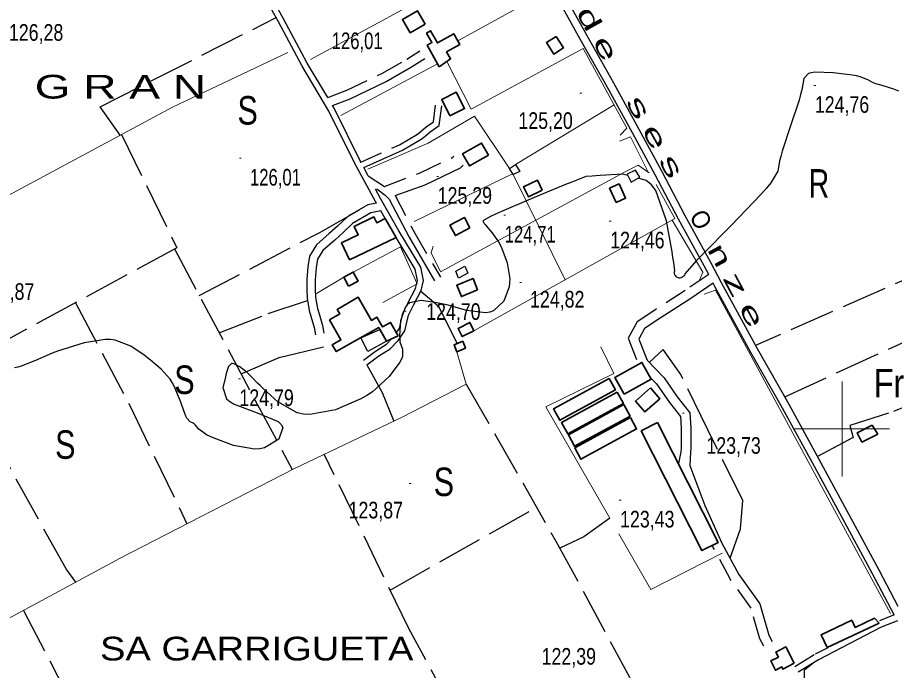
# Model space of a CAD drawing. Extents: x 483855 to 488461, y 4388206 to 4391419.
# Drawn here: x 485066.1 to 485527.5, y 4389372.8 to 4389716.6 of the extents above; entities that cross this region are included whole.
import ezdxf
from ezdxf.enums import TextEntityAlignment as Align

# ---------------------------------------------------------------- set-up
doc = ezdxf.new("R2010")
doc.units = 0
doc.header["$LTSCALE"] = 4
doc.linetypes.add('LONG_DASHED', pattern=[7.5, 6, -1.5])
doc.linetypes.add('MEDIUM_DASHED', pattern=[4.5, 3, -1.5])
for name, color, linetype, lineweight in [('1', 7, 'Continuous', 13), ('21', 7, 'Continuous', 25), ('25', 7, 'LONG_DASHED', 25), ('38', 7, 'Continuous', 25), ('47', 7, 'Continuous', 35), ('51', 7, 'Continuous', 13), ('7', 7, 'Continuous', 13), ('8', 7, 'Continuous', 25)]:
    doc.layers.add(name, color=color, linetype=linetype, lineweight=lineweight)
doc.layers.add('31', color=7, linetype='Continuous')
doc.layers.add('5', color=7, linetype='Continuous')

msp = doc.modelspace()

# ---------------------------------------------------------------- linework, layer by layer
at = {"layer": '1'}
for p, q in [((485500, 4389525), (485500, 4389475)), ((485475, 4389500), (485525, 4389500))]:
    msp.add_line(p, q, dxfattribs=at)
at = {"layer": '21'}
for points in [[(485326.82, 4389633.87), (485324.87, 4389637.16), (485328.16, 4389639.12), (485330.35, 4389635.45)], [(485388.94, 4389629.99), (485393.59, 4389632.47), (485391.18, 4389636.22), (485386.83, 4389634.11)], [(485302.98, 4389581.92), (485298.18, 4389579.43), (485296.75, 4389583.11), (485301.47, 4389585.74)], [(485246.72, 4389548.01), (485256.78, 4389552.32), (485260.17, 4389546.28), (485250.46, 4389540.72)]]:
    msp.add_lwpolyline(points, close=True, dxfattribs=at)
at = {"layer": '25'}
for p, q in [((485148.61, 4389594.72), (485210.61, 4389478.66)), ((485262.18, 4389415.19), (485339.18, 4389458.8))]:
    msp.add_line(p, q, dxfattribs=at)
for points in [[(485120.02, 4389654.6), (485109.6, 4389669.59), (485202.13, 4389716.57)], [(485120.83, 4389655.04), (485149.85, 4389595.39), (484950.04, 4389486.85)], [(485161.69, 4389570.24), (485225.15, 4389603.47), (485247.66, 4389616.37)], [(485590.54, 4389572.46), (485577.35, 4389598.12), (485454.46, 4389543.91)], [(485278.31, 4389572.52), (485287.48, 4389564.86), (485297.4, 4389544.97)], [(485469.83, 4389516.92), (485593.07, 4389573.62), (485608.64, 4389546.34), (485583.69, 4389532.72)], [(485172.22, 4389550.53), (485197.99, 4389560.74), (485218.68, 4389567.67)], [(485096.56, 4389566.45), (485124.93, 4389512.61), (485155.2, 4389450.09)], [(485183.69, 4389529.06), (485203.66, 4389537.65), (485231.72, 4389544.29)], [(485441.04, 4389431.95), (485446.55, 4389447.43), (485447.73, 4389462.36), (485429.36, 4389499.46), (485415.06, 4389528.69), (485405.89, 4389541.8), (485398.5, 4389535)], [(485096.79, 4389419.39), (485091.62, 4389426.29), (485035.72, 4389527.02), (485033.06, 4389531.95)], [(485249.95, 4389533.67), (485258, 4389519.13), (485264.08, 4389504.07)], [(485302.1, 4389523.63), (485349.42, 4389440.89), (485404.65, 4389338.81)], [(485549.32, 4389518.11), (485524.47, 4389508.24), (485504.07, 4389501.83), (485505.73, 4389495.53), (485487.09, 4389485.47)], [(485323.65, 4389299.28), (485272, 4389394.93), (485227.49, 4389486.7)], [(485377.75, 4389453.02), (485364.04, 4389443.17), (485351.45, 4389437.15)], [(485069.15, 4389404.46), (485117.24, 4389312.31), (485159.64, 4389218.08)], [(485404.65, 4389338.81), (485434.63, 4389353.26), (485444.25, 4389339.03), (485462.92, 4389348.66), (485480.07, 4389360.62), (485480.13, 4389373.22), (485484.8, 4389376.81)]]:
    msp.add_lwpolyline(points, dxfattribs=at)
at = {"layer": '38', "linetype": 'MEDIUM_DASHED'}
for p, q in [((485246.33, 4389640.38), (485246.77, 4389640.58)), ((485250.56, 4389633.31), (485259.09, 4389627.69)), ((485527.47, 4389402.04), (485519.67, 4389398.91))]:
    msp.add_line(p, q, dxfattribs=at)
at = {"layer": '38'}
for p, q in [((485250.56, 4389633.31), (485248.25, 4389637.59)), ((485259.47, 4389610.73), (485257.18, 4389614.74))]:
    msp.add_line(p, q, dxfattribs=at)
for points in [[(485429.79, 4389581.28), (485427.43, 4389585.8), (485413.89, 4389610.38), (485401.7, 4389633.77), (485389.66, 4389655.79), (485376.42, 4389680.08), (485362.12, 4389705.26), (485347.75, 4389731.34), (485335.56, 4389753.67), (485315.85, 4389788.22), (485299.22, 4389819.41), (485290.05, 4389836.4), (485286.38, 4389840.65), (485284.7, 4389842.43)], [(485529.57, 4389406.57), (485519.5, 4389425.57), (485502.41, 4389457.13), (485487.89, 4389483.98), (485472.14, 4389512.86), (485455.44, 4389542.09), (485436.59, 4389576.88), (485430.94, 4389587.68), (485417.4, 4389612.26), (485405.21, 4389635.64), (485393.16, 4389657.7), (485379.9, 4389682.02), (485365.6, 4389707.21), (485351.24, 4389733.26), (485339.04, 4389755.61), (485319.34, 4389790.15), (485302.73, 4389821.29), (485293.35, 4389838.67), (485289.85, 4389843.9)], [(485254.9, 4389618.77), (485254.35, 4389619.7), (485243.54, 4389639.72), (485229.87, 4389667.33), (485215.83, 4389690.96), (485203.32, 4389714.39), (485190.06, 4389738.4), (485177.2, 4389763.57), (485162.45, 4389789.73), (485154.61, 4389805.13), (485150.82, 4389812.25), (485147.31, 4389818.24), (485145.74, 4389821.21)], [(485229.28, 4389674.44), (485218.56, 4389692.5), (485206.07, 4389715.88), (485192.82, 4389739.87), (485179.96, 4389765.05), (485165.21, 4389791.21), (485157.38, 4389806.57), (485153.55, 4389813.77), (485150.31, 4389819.31), (485148.04, 4389821.54)], [(485231.77, 4389670.26), (485241.17, 4389673.86), (485260.05, 4389682.89), (485273.39, 4389690.56), (485280.36, 4389695.08)], [(485246.64, 4389640.52), (485232.62, 4389668.82), (485231.77, 4389670.26)], [(485248.25, 4389637.59), (485268.67, 4389646.67), (485278.41, 4389652.46), (485280.58, 4389654.19), (485283.2, 4389656.45), (485288, 4389659.76), (485289.33, 4389670.11)], [(485264.7, 4389622.94), (485280.62, 4389628.54), (485299.14, 4389637.42), (485300.56, 4389638.92)], [(485249.95, 4389533.67), (485256.17, 4389538.41), (485262.16, 4389542.24), (485266.35, 4389546.53), (485269.95, 4389551.63), (485271.73, 4389559.89), (485274.57, 4389565.44), (485278.46, 4389572.8), (485279.73, 4389578.13), (485278.22, 4389585.18), (485266.71, 4389604.36), (485257.08, 4389621.22), (485254.4, 4389626.18)], [(485255.17, 4389626.48), (485259.59, 4389623.05), (485261.68, 4389620.89), (485272.07, 4389600.89), (485282.37, 4389583.43), (485285.53, 4389578.03)], [(485257.18, 4389614.74), (485252, 4389613.71), (485242.39, 4389608.12), (485237.55, 4389603.5), (485233.07, 4389599.45), (485226.79, 4389593.98), (485223.98, 4389589.43), (485223.29, 4389584.87), (485222.69, 4389578.44), (485222.7, 4389573.51), (485222.94, 4389569.34), (485223.93, 4389563.42), (485224.77, 4389560.54), (485226.5, 4389554.42), (485227.25, 4389550.39)], [(485265.38, 4389550.57), (485267.03, 4389552.91), (485268.76, 4389560.95), (485271.79, 4389566.88), (485275.51, 4389573.91), (485276.52, 4389578.17), (485275.27, 4389584.02), (485265.24, 4389600.73)], [(485432.07, 4389576.81), (485420.3, 4389568.71), (485404.27, 4389558.33), (485396.02, 4389552.83), (485392.94, 4389547.33), (485397.39, 4389536.14), (485406.33, 4389526.93), (485413.18, 4389516.97), (485419.87, 4389508.51), (485420.33, 4389500.49), (485420.35, 4389489.92), (485420.2, 4389487.67), (485419.91, 4389480.75), (485427.67, 4389459.76), (485436.78, 4389439.82), (485445.66, 4389423.4), (485456.71, 4389407.83), (485461.46, 4389391.41), (485463.27, 4389388.02)], [(485527.47, 4389402.04), (485515.99, 4389423.69), (485498.91, 4389455.23), (485484.39, 4389482.07), (485468.66, 4389510.92), (485451.96, 4389540.15), (485433.07, 4389575.01), (485432.07, 4389576.81)], [(485248.05, 4389536.16), (485254.38, 4389540.98), (485260.17, 4389544.68), (485262.77, 4389547.35)], [(485529.14, 4389398.98), (485520.63, 4389395.56), (485487.6, 4389378.49), (485476.81, 4389372.02)]]:
    msp.add_lwpolyline(points, dxfattribs=at)
at = {"layer": '38', "linetype": 'MEDIUM_DASHED'}
for points in [[(485229.28, 4389674.44), (485239.27, 4389678.28), (485257.81, 4389687.14), (485270.89, 4389694.66), (485277.75, 4389699.11)], [(485246.64, 4389640.52), (485267.14, 4389649.63), (485276.51, 4389655.2), (485278.46, 4389656.75), (485281.16, 4389659.09), (485284.89, 4389661.66), (485286.03, 4389670.53)], [(485259.09, 4389627.69), (485278.01, 4389634.84), (485295.06, 4389643.01), (485295.62, 4389643.6)], [(485264.7, 4389622.94), (485275.24, 4389602.65), (485285.49, 4389585.27), (485288.66, 4389579.86)], [(485254.9, 4389618.77), (485250.44, 4389617.98), (485239.68, 4389611.73), (485234.5, 4389606.78), (485230.1, 4389602.8), (485223.33, 4389596.91), (485219.69, 4389591), (485218.84, 4389585.41), (485218.22, 4389578.64), (485218.23, 4389573.38), (485218.48, 4389568.84), (485219.56, 4389562.42), (485220.46, 4389559.3), (485222.14, 4389553.39), (485222.85, 4389549.57)], [(485429.79, 4389581.28), (485417.43, 4389572.92), (485401.48, 4389562.59), (485392.17, 4389556.39), (485387.32, 4389547.7), (485392.67, 4389534.23)], [(485399.77, 4389526.39), (485402.38, 4389523.69), (485409.08, 4389513.95), (485414.87, 4389506.61), (485415.23, 4389500.34), (485415.25, 4389490.09), (485415.11, 4389487.95), (485413.82, 4389481.73)], [(485458.78, 4389385.62), (485456.72, 4389389.48), (485452.06, 4389405.58), (485441.33, 4389420.71), (485432.22, 4389437.54), (485431.7, 4389438.7)], [(485475.03, 4389374.99), (485485.91, 4389381.51), (485492.59, 4389384.97)]]:
    msp.add_lwpolyline(points, dxfattribs=at)
at = {"layer": '47'}
for points in [[(485280.56, 4389713), (485272.6, 4389708.54), (485268.63, 4389715.61), (485276.59, 4389720.07)], [(485287.95, 4389690.66), (485281.63, 4389702.05), (485284.12, 4389703.43), (485281.35, 4389708.42), (485283.46, 4389709.6), (485287.02, 4389703.21), (485295.61, 4389708.01), (485298.79, 4389702.31), (485291.87, 4389698.45), (485293.91, 4389694.77)], [(485349.51, 4389706.59), (485353.32, 4389700.58), (485348.25, 4389697.36), (485344.44, 4389703.37)], [(485293.62, 4389664.79), (485289.31, 4389673.44), (485296.97, 4389677.25), (485301.28, 4389668.6)], [(485313.9, 4389644.05), (485303.86, 4389638.42), (485300.25, 4389644.85), (485310.29, 4389650.48)], [(485342.21, 4389625.71), (485334.95, 4389622.19), (485332.38, 4389627.5), (485339.64, 4389631.02)], [(485381.01, 4389619.25), (485377.61, 4389626.72), (485382.64, 4389629.01), (485386.04, 4389621.54)], [(485265.29, 4389600.76), (485240.78, 4389589.02), (485236.52, 4389597.88), (485245.4, 4389602.17), (485243.24, 4389606.61), (485253.58, 4389611.65), (485255.09, 4389608.55), (485259.57, 4389610.74)], [(485304.14, 4389605.85), (485296.45, 4389601.79), (485293.56, 4389607.26), (485301.25, 4389611.32)], [(485240.28, 4389575.21), (485245.24, 4389577.81), (485242.74, 4389582.57), (485237.78, 4389579.97)], [(485308.17, 4389573.22), (485299.63, 4389569.71), (485297.21, 4389575.61), (485305.75, 4389579.12)], [(485266.43, 4389548.93), (485262.29, 4389556.05), (485258.19, 4389553.67), (485255.22, 4389558.77), (485252.37, 4389557.13), (485245.34, 4389569.32), (485234.27, 4389562.95), (485235.66, 4389560.52), (485230.24, 4389557.42), (485236.27, 4389546.87), (485231.72, 4389544.29), (485233.75, 4389540.69), (485256.19, 4389553.36), (485260.17, 4389546.28)], [(485306.25, 4389551.69), (485300.11, 4389548.6), (485297.92, 4389552.95), (485304.06, 4389556.04)], [(485297.27, 4389540.65), (485301.8, 4389542.44), (485300.34, 4389546.13), (485295.81, 4389544.34)], [(485385.3, 4389518.21), (485399.58, 4389526.13), (485394.65, 4389535.03), (485380.37, 4389527.11)], [(485377.41, 4389526.53), (485348.14, 4389510.58), (485351.41, 4389504.58), (485380.68, 4389520.53)], [(485399.17, 4389521.54), (485404.13, 4389515.86), (485396.19, 4389508.93), (485391.23, 4389514.61)], [(485381.66, 4389519.31), (485352.39, 4389503.36), (485355.66, 4389497.36), (485384.93, 4389513.31)], [(485385.19, 4389512.79), (485355.92, 4389496.84), (485359.19, 4389490.84), (485388.46, 4389506.79)], [(485388.58, 4389505.97), (485359.31, 4389490.02), (485362.58, 4389484.02), (485391.85, 4389499.97)], [(485402.88, 4389503.32), (485434.83, 4389440.27), (485426.24, 4389435.92), (485394.29, 4389498.97)], [(485518.78, 4389497.28), (485510.46, 4389493.06), (485507.97, 4389497.96), (485515.8, 4389501.94)], [(485519.55, 4389397.74), (485492.11, 4389384.86), (485488.91, 4389391.66), (485505.04, 4389399.25), (485506.79, 4389395.51), (485517.08, 4389400.34)], [(485474.72, 4389376.66), (485470.36, 4389385.2), (485465.13, 4389382.53), (485466.46, 4389379.91), (485462.4, 4389377.87), (485464.86, 4389372.95), (485468.25, 4389374.66), (485468.84, 4389373.47)]]:
    msp.add_lwpolyline(points, close=True, dxfattribs=at)
at = {"layer": '51'}
for p, q in [((485297.68, 4389704.31), (485345.72, 4389730.81)), ((485274.58, 4389724), (485220.2, 4389694.53)), ((485287.07, 4389692.26), (485236.15, 4389664.92)), ((485328.16, 4389639.12), (485380.04, 4389670.58)), ((485274.73, 4389609.18), (485326.55, 4389634.34)), ((485354.29, 4389578.52), (485326.82, 4389633.87)), ((485223.41, 4389571.28), (485237.78, 4389579.97)), ((485302.1, 4389523.63), (485297.27, 4389540.65))]:
    msp.add_line(p, q, dxfattribs=at)
for points in [[(485208.27, 4389698.11), (485147.63, 4389669.43), (484929.68, 4389552.35)], [(485383.12, 4389654.59), (485386.79, 4389658.27), (485363.7, 4389700.31), (485304.71, 4389668.26), (485291.97, 4389693.44)], [(485250.38, 4389636.67), (485282.24, 4389650.37), (485306.59, 4389664.66), (485324.87, 4389637.16)], [(485397.78, 4389635.48), (485388.6, 4389653.77), (485382.9, 4389651.51)], [(485284.8, 4389596.29), (485283.76, 4389592.69), (485288.65, 4389582.72), (485385.41, 4389635.24), (485392.6, 4389638.77), (485398.53, 4389634.81)], [(485306.25, 4389551.69), (485412, 4389610.75), (485402.07, 4389628.74)], [(485424.96, 4389578.29), (485426.75, 4389582.57), (485410.59, 4389609.96)], [(485242.74, 4389582.57), (485267.55, 4389595.89), (485276.28, 4389576.32), (485258.37, 4389566.62)], [(485427.37, 4389570.87), (485433.44, 4389572.98), (485492.66, 4389463.41), (485525.54, 4389402.85)], [(485377.75, 4389453.02), (485344.13, 4389511.55), (485379.88, 4389529.23), (485373.03, 4389543.25)], [(484995.85, 4389364.85), (485120.04, 4389431.96), (485211.4, 4389479.07), (485268.52, 4389506.17), (485302.1, 4389523.63)], [(485436.82, 4389434.58), (485399.27, 4389415.39), (485382.42, 4389444.7)]]:
    msp.add_lwpolyline(points, dxfattribs=at)
at = {"layer": '7'}
for p, q in [((485485.13, 4389680.78), (485486.13, 4389680.78)), ((485362.03, 4389676.76), (485363.03, 4389676.76)), ((485182.81, 4389642.48), (485183.81, 4389642.48)), ((485286.64, 4389632.9), (485287.64, 4389632.9)), ((485321.93, 4389612.48), (485322.93, 4389612.48)), ((485377.45, 4389609.42), (485378.45, 4389609.42)), ((485330.32, 4389577.16), (485331.32, 4389577.16)), ((485269.65, 4389561.91), (485270.65, 4389561.91)), ((485182.32, 4389526.43), (485183.32, 4389526.43)), ((485415.94, 4389508.36), (485416.94, 4389508.36)), ((485272.13, 4389471.3), (485273.13, 4389471.3)), ((485382.64, 4389462.48), (485383.64, 4389462.48))]:
    msp.add_line(p, q, dxfattribs=at)
at = {"layer": '8'}
for points in [[(485529.78, 4389677.77), (485527.25, 4389678.79), (485521.12, 4389680.84), (485517.66, 4389681.76), (485516.82, 4389682.07), (485516.03, 4389682.41), (485513.56, 4389683.86), (485509.46, 4389685.4), (485507.64, 4389685.8), (485505.52, 4389686.19), (485495.37, 4389687.48), (485485.64, 4389687.76), (485483.79, 4389687.5), (485482.29, 4389687.1), (485479.93, 4389684.47), (485478.86, 4389678.5), (485478.18, 4389675.99), (485477.33, 4389673.11), (485472.91, 4389659.63), (485468.52, 4389646.28), (485467.71, 4389643.49), (485467.06, 4389641.08), (485466.16, 4389635.63), (485462.57, 4389629.52), (485460.23, 4389626.7), (485457.3, 4389623.39), (485441.87, 4389607.35), (485426.4, 4389591.7), (485423.44, 4389588.63), (485421.07, 4389586.11), (485417.3, 4389581.6), (485417.06, 4389580.75), (485416.91, 4389580.54), (485416.72, 4389580.34), (485415.73, 4389579.71), (485414.57, 4389579.42), (485414.27, 4389579.42), (485413.98, 4389579.47), (485413.05, 4389579.96), (485412.33, 4389580.69), (485412.18, 4389580.89), (485412.05, 4389581.09), (485411.77, 4389581.78), (485411.71, 4389582.43), (485411.72, 4389582.6), (485411.74, 4389582.76), (485411.9, 4389583.29), (485411.4, 4389587.61), (485410.99, 4389590.16), (485410.48, 4389593.3), (485407.66, 4389609.52), (485401.94, 4389625.49), (485399.6, 4389628.46), (485396.92, 4389630.81), (485392.59, 4389631.94)], [(485387.22, 4389633.34), (485384.51, 4389634.05), (485372.66, 4389633.34), (485370.34, 4389633.19), (485368.44, 4389633.07), (485365.04, 4389632.81), (485360.42, 4389631.02), (485357.74, 4389629.93), (485354.45, 4389628.59), (485337.54, 4389621.57), (485320.76, 4389614.44), (485317.55, 4389613.02), (485314.98, 4389611.84), (485310.89, 4389609.57), (485311.62, 4389608.2), (485312.08, 4389607.59), (485312.65, 4389606.88), (485315.64, 4389603.48), (485319.14, 4389598.54), (485320.03, 4389596.86), (485320.9, 4389595.05), (485323.75, 4389587.38), (485325.1, 4389579.08), (485325.01, 4389576.88), (485324.73, 4389574.72), (485322.05, 4389567.25), (485316.62, 4389562.12), (485314.61, 4389561.43), (485312.38, 4389561.06)], [(485312.38, 4389561.06), (485302.48, 4389562.38), (485291.91, 4389565.24), (485289.25, 4389565.84), (485286.71, 4389566.36), (485278.52, 4389567.55), (485272.33, 4389566.3), (485271.06, 4389565.29), (485269.97, 4389563.98), (485267.63, 4389556.83), (485267.11, 4389549.05), (485267.18, 4389547.34), (485267.33, 4389545.83), (485268.65, 4389541.97), (485268.73, 4389538.18), (485268.1, 4389536.71), (485267.2, 4389535.06), (485261.63, 4389527.56), (485252.81, 4389519.57), (485249.87, 4389517.61), (485246.7, 4389515.75), (485233.46, 4389509.96), (485219.86, 4389507.52), (485216.48, 4389507.78), (485213.25, 4389508.44), (485202.97, 4389514.22), (485195.29, 4389521.34), (485193.71, 4389522.84), (485192.36, 4389524.15), (485189.44, 4389527.18), (485187.61, 4389529.08), (485186.95, 4389529.67), (485186.21, 4389530.28), (485182.99, 4389532.72), (485179.85, 4389534.33), (485179.17, 4389534.43), (485178.57, 4389534.37), (485177.1, 4389532.87), (485176.07, 4389529.65), (485175.76, 4389528.5), (485175.44, 4389527.23), (485174.18, 4389521.72), (485176.11, 4389515.88), (485177.8, 4389514.42), (485180, 4389513.01), (485192.11, 4389508.46), (485203.23, 4389503.82), (485204.79, 4389502.36), (485205.7, 4389500.81), (485203.54, 4389494.6), (485195.98, 4389489.99), (485193.48, 4389489.46), (485190.82, 4389489.26), (485179.75, 4389491.23), (485169.53, 4389495.04), (485167.4, 4389496), (485165.57, 4389496.92), (485161.47, 4389499.9), (485159.48, 4389502.14), (485158.97, 4389502.59), (485158.49, 4389502.97), (485156.91, 4389503.75), (485155.23, 4389505.64), (485154.67, 4389506.73), (485154.08, 4389508.06), (485151.64, 4389514.89), (485148.48, 4389522.57), (485147.43, 4389524.44), (485146.31, 4389526.18), (485141.66, 4389531.54), (485136.09, 4389536.19), (485134.4, 4389537.49), (485132.64, 4389538.79), (485125.71, 4389543.55), (485117.46, 4389546.74), (485114.86, 4389547.05), (485112.12, 4389547.13), (485101.09, 4389545.34), (485089.91, 4389541.86), (485087.08, 4389540.86), (485084.36, 4389539.84), (485075.49, 4389536.03), (485068.01, 4389533.02), (485066.16, 4389532.51), (485064.41, 4389532.13)]]:
    msp.add_lwpolyline(points, dxfattribs=at)

# ---------------------------------------------------------------- texts
at = {"layer": '31'}
for s, width, p in [('S', 0.8, (485187.14, 4389660.22)), ('R', 0.75, (485487.79, 4389621.75)), ('S', 0.8, (485153.91, 4389518.4)), ('Fr', 0.85, (485524.68, 4389516.56)), ('S', 0.8, (485091.2, 4389484.26)), ('S', 0.8, (485290.41, 4389464.65))]:
    msp.add_text(s, height=15, dxfattribs=dict(at, width=width)).set_placement(p, align=Align.CENTER)
at = {"layer": '5'}
for s, rotation, width, p in [('d', 299.125, 1.8, (485362.87, 4389713.67)), ('e', 299.125, 1.85, (485371.51, 4389698.14)), ('s', 299.125, 1.9, (485388.8, 4389667.11)), ('e', 299.125, 1.85, (485397.47, 4389651.55)), ('s', 299.125, 1.9, (485406.1, 4389636.05)), ('O', 298.258, 0.95, (485421.52, 4389607.96)), ('n', 298.258, 1.7, (485431.58, 4389589.24)), ('z', 298.258, 2, (485439.89, 4389573.8)), ('e', 298.258, 1.85, (485448.41, 4389557.92))]:
    msp.add_text(s, height=9.49, rotation=rotation, dxfattribs=dict(at, width=width)).set_placement(p, align=Align.CENTER)
for s, height, width, p in [('T A N C A   G R A N', 12.49, 1.45, (485165.25, 4389673.92)), ('SA GARRIGUETA', 12.5, 1.2, (485274.42, 4389378.09))]:
    msp.add_text(s, height=height, dxfattribs=dict(at, width=width)).set_placement(p, align=Align.RIGHT)
at = {"layer": '7'}
for s, width, p in [('126,28', 0.8, (485061.51, 4389704.35)), ('126,01', 0.75, (485231.38, 4389699.96)), ('124,76', 0.8, (485485.63, 4389666.41)), ('125,20', 0.8, (485329.63, 4389657.93)), ('126,01', 0.75, (485188.37, 4389628.11)), ('125,29', 0.8, (485287.14, 4389618.53)), ('124,71', 0.75, (485322.43, 4389598.11)), ('124,46', 0.8, (485377.95, 4389595.05)), ('124,87', 0.8, (485046.28, 4389567.95)), ('124,82', 0.8, (485335.75, 4389563.89)), ('124,70', 0.8, (485281.11, 4389557.4)), ('124,79', 0.8, (485182.82, 4389512.06)), ('123,73', 0.8, (485428.57, 4389486.91)), ('123,87', 0.8, (485240.28, 4389452.88)), ('123,43', 0.8, (485383.14, 4389448.11)), ('122,39', 0.8, (485341.85, 4389375.88))]:
    msp.add_text(s, height=8.75, dxfattribs=dict(at, width=width)).set_placement(p)

doc.saveas('drawing.dxf')
